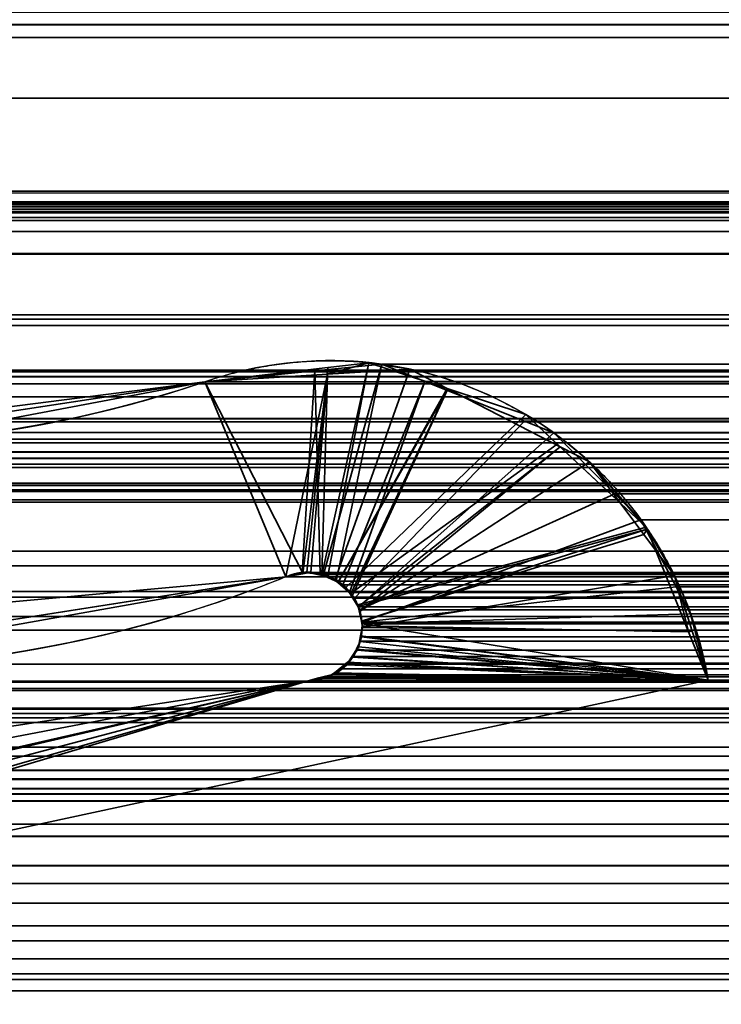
# Model space of a CAD drawing. Header units: millimetres. Extents: x -490 to 6690, y -115 to 152.
# Tile 308 of 656: x 1144.16 to 1145.91, y 0 to 2.46. Entities that reach past the tile are written whole.
import ezdxf

# ---------------------------------------------------------------- set-up
doc = ezdxf.new("R2010")
doc.units = ezdxf.units.MM
doc.layers.add('151', color=253, linetype='Continuous')

# ---------------------------------------------------------------- blocks, each defined once
blk = doc.blocks.new('UG_SURFACE_002')
at = {"layer": '151', "color": 252, "linetype": 'Continuous', "lineweight": 35}
for points in [[(2040, -6.2, 2202.5001), (2040, 133.2, 2202.5001), (960, 133.2, 2202.5001), (960, -6.2, 2202.5001)], [(1110, -6.2, 2052.5), (1110, 133.2, 2052.5), (1890, 133.2, 2052.5), (1890, -6.2, 2052.5)]]:
    blk.add_3dface(points, dxfattribs=at)
blk = doc.blocks.new('UG_SURFACE_133')
at = {"layer": '151', "color": 254, "linetype": 'Continuous', "lineweight": 35}
for points in [[(1875.25, -10, 2032.7499), (1875.25, 136.75, 2032.7499), (1124.75, 136.75, 2032.7499), (1124.75, -10, 2032.7499)], [(1867.4999, 21, 2025.0001), (1867.4999, -8, 2025.0001), (1132.5001, -8, 2025.0001), (1132.5001, 21, 2025.0001)]]:
    blk.add_3dface(points, dxfattribs=at)
blk = doc.blocks.new('UG_SURFACE_159')
at = {"layer": '151', "color": 14, "linetype": 'Continuous', "lineweight": 35}
for points in [[(1867.3, -10, 2024.8001), (1867.3, 19, 2024.8001), (1132.7, 19, 2024.8001), (1132.7, -10, 2024.8001)], [(1863.25, 16.25, 2020.75), (1863.25, -22, 2020.75), (1136.75, -22, 2020.75), (1136.75, 16.25, 2020.75)]]:
    blk.add_3dface(points, dxfattribs=at)
blk = doc.blocks.new('UG_SURFACE_160')
at = {"layer": '151', "color": 7, "linetype": 'Continuous', "lineweight": 35}
for points in [[(1136.75, 16, 2020.75), (1136.75, -22, 2020.75), (1863.25, -22, 2020.75), (1863.25, 16, 2020.75)], [(1863, 16, 2020.4999), (1863, -22, 2020.4999), (1137, -22, 2020.4999), (1137, 16, 2020.4999)]]:
    blk.add_3dface(points, dxfattribs=at)
blk = doc.blocks.new('UG_SURFACE_165')
at = {"layer": '151', "color": 253, "linetype": 'Continuous', "lineweight": 35}
for points in [[(1144.9175, 1.0708, -7.5), (1144.8796, 1.0775, -7.5), (1144.9325, 1.588, -7.5), (1145.0347, 1.5998, -7.5)], [(1145.0347, 1.5998, -7.5), (1144.932, 1.0682, -7.5), (1144.9175, 1.0708, -7.5)], [(1145.0347, 1.5998, -7.5), (1144.9316, 1.5713, 2012.5685), (1145.1364, 1.5839, 2012.3637)], [(1145.0347, 1.5998, -7.5), (1144.9325, 1.588, -7.5), (1144.9316, 1.5713, 2012.5685)], [(1144.9572, 1.0521, -7.5), (1144.932, 1.0682, -7.5), (1145.0347, 1.5998, -7.5), (1145.2296, 1.5355, -7.5)], [(1145.1364, 1.5839, 2012.3637), (1145.2296, 1.5355, -7.5), (1145.0347, 1.5998, -7.5)], [(1144.6259, 1.5525, -7.5), (1144.9325, 1.588, -7.5), (1144.8796, 1.0775, -7.5), (1144.8703, 1.0754, -7.5)], [(1144.9316, 1.5713, 2012.5685), (1144.9325, 1.588, -7.5), (1144.6259, 1.5525, -7.5)], [(1144.8277, 1.0658, 2012.6724), (1144.9316, 1.5713, 2012.5685), (1144.6259, 1.5525, 2012.8741)], [(1144.6259, 1.5525, -7.5), (1144.6259, 1.5525, 2012.8741), (1144.9316, 1.5713, 2012.5685)], [(1144.8277, 1.0658, 2012.6724), (1144.8703, 1.0737, 2012.6297), (1144.9316, 1.5713, 2012.5685)], [(1144.8703, 1.0737, 2012.6297), (1144.8898, 1.0773, 2012.6102), (1144.9316, 1.5713, 2012.5685)], [(1144.9316, 1.5713, 2012.5685), (1144.8898, 1.0773, 2012.6102), (1144.9174, 1.0692, 2012.5828)], [(1144.9174, 1.0692, 2012.5828), (1144.9505, 1.0594, 2012.5494), (1145.1364, 1.5839, 2012.3637), (1144.9316, 1.5713, 2012.5685)], [(1145.2309, 1.535, 2012.269), (1145.1364, 1.5839, 2012.3637), (1144.9505, 1.0594, 2012.5494), (1144.9579, 1.0527, 2012.5422)], [(1145.1364, 1.5839, 2012.3637), (1145.2309, 1.535, 2012.269), (1145.2296, 1.5355, -7.5)], [(1144.8277, 1.0658, -7.5), (1143.9234, 0.9058, -7.5), (1144.021, 1.475, -7.5), (1144.6259, 1.5525, -7.5)], [(1144.6259, 1.5525, 2012.8741), (1144.0263, 1.439, 2013.4737), (1143.9271, 0.9838, 2013.5729), (1144.8277, 1.0658, 2012.6724)], [(1144.021, 1.475, -7.5), (1144.0263, 1.439, 2013.4737), (1144.6259, 1.5525, 2012.8741)], [(1144.6259, 1.5525, 2012.8741), (1144.6259, 1.5525, -7.5), (1144.021, 1.475, -7.5)], [(1144.6259, 1.5525, -7.5), (1144.8703, 1.0754, -7.5), (1144.8277, 1.0658, -7.5)], [(1145.2296, 1.5355, -7.5), (1145.4254, 1.4709, -7.5), (1144.9769, 1.0395, -7.5), (1144.9572, 1.0521, -7.5)], [(1144.9579, 1.0527, 2012.5422), (1144.9895, 1.0238, 2012.5105), (1145.2309, 1.535, 2012.269)], [(1144.9895, 1.0238, 2012.5105), (1144.9934, 1.0202, 2012.5065), (1145.2309, 1.535, 2012.269)], [(1145.5112, 1.3904, 2011.9889), (1145.2309, 1.535, 2012.269), (1144.9934, 1.0202, 2012.5065), (1145.0075, 0.9912, 2012.4924)], [(1145.2296, 1.5355, -7.5), (1145.2309, 1.535, 2012.269), (1145.5112, 1.3904, 2011.9889)], [(1145.5112, 1.3904, 2011.9889), (1145.4254, 1.4709, -7.5), (1145.2296, 1.5355, -7.5)], [(1144.9879, 1.0235, -7.5), (1144.9769, 1.0395, -7.5), (1145.4254, 1.4709, -7.5), (1145.5042, 1.3971, -7.5)], [(1145.5112, 1.3904, 2011.9889), (1145.5042, 1.3971, -7.5), (1145.4254, 1.4709, -7.5)], [(1145.5042, 1.3971, -7.5), (1145.7257, 1.1895, -7.5), (1145.0071, 0.9957, -7.5), (1144.9879, 1.0235, -7.5)], [(1145.0075, 0.9912, 2012.4924), (1145.0126, 0.9806, 2012.4874), (1145.5112, 1.3904, 2011.9889)], [(1145.0126, 0.9806, 2012.4874), (1145.5846, 1.3524, 2011.9154), (1145.5112, 1.3904, 2011.9889)], [(1145.7257, 1.1895, -7.5), (1145.5042, 1.3971, -7.5), (1145.5112, 1.3904, 2011.9889)], [(1145.7257, 1.1895, -7.5), (1145.5112, 1.3904, 2011.9889), (1145.5846, 1.3524, 2011.9154)], [(1145.7198, 1.1713, 2011.7803), (1145.5846, 1.3524, 2011.9154), (1145.0126, 0.9806, 2012.4874), (1145.0162, 0.955, 2012.4838)], [(1145.5846, 1.3524, 2011.9154), (1145.7278, 1.1845, -7.5), (1145.7257, 1.1895, -7.5)], [(1145.5846, 1.3524, 2011.9154), (1145.7198, 1.1713, 2011.7803), (1145.7278, 1.1845, -7.5)], [(1145.008, 0.9921, -7.5), (1145.0071, 0.9957, -7.5), (1145.7257, 1.1895, -7.5), (1145.7278, 1.1845, -7.5)], [(1145.0158, 0.9551, -7.5), (1145.008, 0.9921, -7.5), (1145.7278, 1.1845, -7.5)], [(1145.7278, 1.1845, -7.5), (1145.8312, 0.9286, -7.5), (1145.0182, 0.9437, -7.5), (1145.0158, 0.9551, -7.5)], [(1145.7278, 1.1845, -7.5), (1145.7198, 1.1713, 2011.7803), (1145.7959, 1.0693, 2011.7042)], [(1145.7959, 1.0693, 2011.7042), (1145.8312, 0.9286, -7.5), (1145.7278, 1.1845, -7.5)], [(1145.7959, 1.0693, 2011.7042), (1145.7198, 1.1713, 2011.7803), (1145.0162, 0.955, 2012.4838), (1145.0182, 0.9395, 2012.4817)], [(1143.9234, 0.9058, -7.5), (1144.8277, 1.0658, -7.5), (1144.8277, 1.0658, 2012.6724)], [(1144.8277, 1.0658, 2012.6724), (1143.9271, 0.9838, 2013.5729), (1143.9234, 0.9058, -7.5)], [(1144.8277, 1.0658, -7.5), (1144.8703, 1.0754, -7.5), (1144.8703, 1.0737, 2012.6297)], [(1144.8703, 1.0737, 2012.6297), (1144.8277, 1.0658, 2012.6724), (1144.8277, 1.0658, -7.5)], [(1144.8898, 1.0773, 2012.6102), (1144.8703, 1.0754, -7.5), (1144.8796, 1.0775, -7.5)], [(1144.8898, 1.0773, 2012.6102), (1144.8703, 1.0737, 2012.6297), (1144.8703, 1.0754, -7.5)], [(1144.8796, 1.0775, -7.5), (1144.9175, 1.0708, -7.5), (1144.9174, 1.0692, 2012.5828)], [(1144.9174, 1.0692, 2012.5828), (1144.8898, 1.0773, 2012.6102), (1144.8796, 1.0775, -7.5)], [(1144.9505, 1.0594, 2012.5494), (1144.9174, 1.0692, 2012.5828), (1144.9175, 1.0708, -7.5)], [(1144.9175, 1.0708, -7.5), (1144.932, 1.0682, -7.5), (1144.9579, 1.0527, 2012.5422)], [(1144.9579, 1.0527, 2012.5422), (1144.9505, 1.0594, 2012.5494), (1144.9175, 1.0708, -7.5)], [(1144.932, 1.0682, -7.5), (1144.9572, 1.0521, -7.5), (1144.9579, 1.0527, 2012.5422)], [(1145.0182, 0.9395, 2012.4817), (1145.8405, 0.9304, 2011.6594), (1145.7959, 1.0693, 2011.7042)], [(1145.7959, 1.0693, 2011.7042), (1145.8405, 0.9304, 2011.6594), (1145.8312, 0.9286, -7.5)], [(1144.9895, 1.0238, 2012.5105), (1144.9579, 1.0527, 2012.5422), (1144.9572, 1.0521, -7.5)], [(1144.9572, 1.0521, -7.5), (1144.9769, 1.0395, -7.5), (1144.9895, 1.0238, 2012.5105)], [(1144.9769, 1.0395, -7.5), (1144.9879, 1.0235, -7.5), (1144.9895, 1.0238, 2012.5105)], [(1144.9934, 1.0202, 2012.5065), (1144.9895, 1.0238, 2012.5105), (1144.9879, 1.0235, -7.5)], [(1144.9879, 1.0235, -7.5), (1145.0071, 0.9957, -7.5), (1145.0075, 0.9912, 2012.4924)], [(1145.0075, 0.9912, 2012.4924), (1144.9934, 1.0202, 2012.5065), (1144.9879, 1.0235, -7.5)], [(1145.0071, 0.9957, -7.5), (1145.008, 0.9921, -7.5), (1145.0075, 0.9912, 2012.4924)], [(1145.0126, 0.9806, 2012.4874), (1145.0075, 0.9912, 2012.4924), (1145.008, 0.9921, -7.5)], [(1145.008, 0.9921, -7.5), (1145.0158, 0.9551, -7.5), (1145.0162, 0.955, 2012.4838)], [(1145.0162, 0.955, 2012.4838), (1145.0126, 0.9806, 2012.4874), (1145.008, 0.9921, -7.5)], [(1145.0182, 0.9437, -7.5), (1145.0136, 0.9185, -7.5), (1145.0151, 0.9183, 2012.485)], [(1145.0136, 0.9185, -7.5), (1145.0182, 0.9437, -7.5), (1145.8312, 0.9286, -7.5), (1145.88, 0.808, -7.5)], [(1145.0182, 0.9437, -7.5), (1145.0151, 0.9183, 2012.485), (1145.0182, 0.9395, 2012.4817)], [(1145.88, 0.808, 2011.62), (1145.8405, 0.9304, 2011.6594), (1145.0182, 0.9395, 2012.4817), (1145.0151, 0.9183, 2012.485)], [(1145.0182, 0.9395, 2012.4817), (1145.0158, 0.9551, -7.5), (1145.0182, 0.9437, -7.5)], [(1145.0182, 0.9395, 2012.4817), (1145.0162, 0.955, 2012.4838), (1145.0158, 0.9551, -7.5)], [(1145.0131, 0.905, 2012.4869), (1145.0136, 0.9185, -7.5), (1145.0084, 0.8913, -7.5)], [(1145.88, 0.808, -7.5), (1145.0084, 0.8913, -7.5), (1145.0136, 0.9185, -7.5)], [(1145.0131, 0.905, 2012.4869), (1145.0151, 0.9183, 2012.485), (1145.0136, 0.9185, -7.5)], [(1145.0151, 0.9183, 2012.485), (1145.0131, 0.905, 2012.4869), (1145.88, 0.808, 2011.62)], [(1145.8312, 0.9286, -7.5), (1145.8405, 0.9304, 2011.6594), (1145.88, 0.808, 2011.62)], [(1145.88, 0.808, 2011.62), (1145.88, 0.808, -7.5), (1145.8312, 0.9286, -7.5)], [(1144.9947, 0.8657, 2012.5053), (1145.004, 0.8847, -7.5), (1144.9821, 0.8511, -7.5)], [(1144.9821, 0.8511, -7.5), (1145.004, 0.8847, -7.5), (1145.88, 0.808, -7.5)], [(1144.9947, 0.8657, 2012.5053), (1145.0038, 0.8852, 2012.4962), (1145.004, 0.8847, -7.5)], [(1145.0038, 0.8852, 2012.4962), (1144.9947, 0.8657, 2012.5053), (1145.88, 0.808, 2011.62)], [(1145.0084, 0.8913, -7.5), (1145.0038, 0.8852, 2012.4962), (1145.0131, 0.905, 2012.4869)], [(1145.88, 0.808, 2011.62), (1145.0131, 0.905, 2012.4869), (1145.0038, 0.8852, 2012.4962)], [(1145.0084, 0.8913, -7.5), (1145.004, 0.8847, -7.5), (1145.0038, 0.8852, 2012.4962)], [(1145.004, 0.8847, -7.5), (1145.0084, 0.8913, -7.5), (1145.88, 0.808, -7.5)], [(1144.9821, 0.8511, -7.5), (1144.9815, 0.8535, 2012.5184), (1144.9947, 0.8657, 2012.5053)], [(1145.88, 0.808, 2011.62), (1144.9947, 0.8657, 2012.5053), (1144.9815, 0.8535, 2012.5184)], [(1144.949, 0.8263, -7.5), (1144.9502, 0.8245, 2012.5499), (1144.9815, 0.8535, 2012.5184)], [(1144.9815, 0.8535, 2012.5184), (1144.9792, 0.8468, -7.5), (1144.949, 0.8263, -7.5)], [(1144.949, 0.8263, -7.5), (1144.9792, 0.8468, -7.5), (1145.88, 0.808, -7.5)], [(1144.9815, 0.8535, 2012.5184), (1144.9502, 0.8245, 2012.5499), (1144.9502, 0.8244, 2012.5499), (1145.88, 0.808, 2011.62)], [(1144.9815, 0.8535, 2012.5184), (1144.9821, 0.8511, -7.5), (1144.9792, 0.8468, -7.5)], [(1145.88, 0.808, -7.5), (1144.9792, 0.8468, -7.5), (1144.9821, 0.8511, -7.5)], [(1144.9099, 0.8137, 2012.5902), (1144.8829, 0.8065, 2012.6171), (1142.283, 0.034, 2015.2171), (1145.88, 0.808, 2011.62)], [(1145.88, 0.808, -7.5), (1142.283, 0.034, -7.5), (1144.8829, 0.8065, -7.5), (1144.9099, 0.8119, -7.5)], [(1148.572, 0.034, -7.5), (1142.283, 0.034, -7.5), (1145.88, 0.808, -7.5), (1147.8784, 0.8105, -7.5)], [(1147.8784, 0.8105, 2009.6216), (1145.88, 0.808, 2011.62), (1142.283, 0.034, 2015.2171), (1148.572, 0.034, 2008.9281)], [(1144.8829, 0.8065, -7.5), (1144.8829, 0.8065, 2012.6171), (1144.9099, 0.8137, 2012.5902)], [(1144.9099, 0.8137, 2012.5902), (1144.9099, 0.8119, -7.5), (1144.8829, 0.8065, -7.5)], [(1144.9099, 0.8119, -7.5), (1144.9099, 0.8137, 2012.5902), (1144.9502, 0.8244, 2012.5499)], [(1144.9502, 0.8244, 2012.5499), (1144.9351, 0.817, -7.5), (1144.9099, 0.8119, -7.5)], [(1145.88, 0.808, 2011.62), (1144.9502, 0.8244, 2012.5499), (1144.9099, 0.8137, 2012.5902)], [(1144.9099, 0.8119, -7.5), (1144.9351, 0.817, -7.5), (1145.88, 0.808, -7.5)], [(1144.9502, 0.8244, 2012.5499), (1144.949, 0.8263, -7.5), (1144.9351, 0.817, -7.5)], [(1145.88, 0.808, -7.5), (1144.9351, 0.817, -7.5), (1144.949, 0.8263, -7.5)], [(1144.9502, 0.8244, 2012.5499), (1144.9502, 0.8245, 2012.5499), (1144.949, 0.8263, -7.5)], [(1145.88, 0.808, 2011.62), (1147.8784, 0.8105, 2009.6216), (1147.8784, 0.8105, -7.5), (1145.88, 0.808, -7.5)], [(1141.945, 0.2452, -7.5), (1141.9275, 0.2713, -7.5), (1141.9114, 0.3522, -7.5), (1144.8829, 0.8065, -7.5)], [(1142.1608, 0.7791, -7.5), (1142.2824, 0.8035, -7.5), (1144.8829, 0.8065, -7.5), (1141.9114, 0.3522, -7.5)], [(1142.0088, 0.1499, -7.5), (1141.945, 0.2452, -7.5), (1144.8829, 0.8065, -7.5)], [(1144.8829, 0.8065, -7.5), (1142.0208, 0.14, -7.5), (1142.0109, 0.1466, -7.5), (1142.0088, 0.1499, -7.5)], [(1142.118, 0.0752, -7.5), (1142.0208, 0.14, -7.5), (1144.8829, 0.8065, -7.5)], [(1142.2299, 0.0445, -7.5), (1142.1357, 0.0633, -7.5), (1142.118, 0.0752, -7.5), (1144.8829, 0.8065, -7.5)], [(1142.283, 0.034, 2015.2171), (1144.8829, 0.8065, 2012.6171), (1142.2824, 0.8035, 2015.2175), (1142.1615, 0.7713, 2015.3384)], [(1144.8829, 0.8065, -7.5), (1142.283, 0.034, -7.5), (1142.2299, 0.0445, -7.5)], [(1144.8829, 0.8065, -7.5), (1142.2824, 0.8035, -7.5), (1142.2824, 0.8035, 2015.2175), (1144.8829, 0.8065, 2012.6171)], [(1148.572, 0.034, 2008.9281), (1142.283, 0.034, 2015.2171), (1142.283, 0.034, -7.5), (1148.572, 0.034, -7.5)]]:
    blk.add_3dface(points, dxfattribs=at)
blk = doc.blocks.new('UG_SURFACE_166')
at = {"layer": '151', "color": 253, "linetype": 'Continuous', "lineweight": 35}
for points in [[(1137.8119, 4.4265, 2019.6881), (1137.8134, 2.0275, 2019.6865), (1862.1866, 2.0275, 2019.6865), (1862.1881, 4.4265, 2019.6881)], [(1861.1381, 3.5528, 2018.6381), (1861.137, 1.872, 2018.6372), (1138.863, 1.872, 2018.6372), (1138.8619, 3.5528, 2018.6381)], [(1859.3864, 2.4427, 2016.8865), (1859.2467, 2.5156, 2016.7468), (1140.7533, 2.5156, 2016.7468), (1140.6136, 2.4427, 2016.8865)], [(1858.5521, 2.474, 2016.052), (1141.49, 2.4421, 2016.01), (1141.4479, 2.474, 2016.052)], [(1858.5521, 2.474, 2016.052), (1858.51, 2.4421, 2016.01), (1141.49, 2.4421, 2016.01)], [(1140.5859, 2.4105, 2016.9141), (1859.4141, 2.4105, 2016.9141), (1859.3864, 2.4427, 2016.8865)], [(1140.6136, 2.4427, 2016.8865), (1140.5859, 2.4105, 2016.9141), (1859.3864, 2.4427, 2016.8865)], [(1141.49, 2.4421, 2016.01), (1858.51, 2.4421, 2016.01), (1857.8732, 1.9272, 2015.3732), (1142.1268, 1.9272, 2015.3732)], [(1140.4564, 2.2595, 2017.0436), (1859.5436, 2.2595, 2017.0436), (1859.4141, 2.4105, 2016.9141), (1140.5859, 2.4105, 2016.9141)], [(1859.9761, 1.5475, 2017.4761), (1859.5436, 2.2595, 2017.0436), (1140.4564, 2.2595, 2017.0436), (1140.0239, 1.5475, 2017.4761)], [(1862.2113, 1.5794, 2019.7115), (1137.8134, 2.0275, 2019.6865), (1137.7888, 1.581, 2019.7113)], [(1862.2113, 1.5794, 2019.7115), (1862.1866, 2.0275, 2019.6865), (1137.8134, 2.0275, 2019.6865)], [(1858.8401, 1.9765, 2016.3403), (1141.1598, 1.9771, 2016.3403), (1141.1859, 1.9939, 2016.314)], [(1858.8401, 1.9765, 2016.3403), (1141.1859, 1.9939, 2016.314), (1141.1871, 1.9941, 2016.3131)], [(1141.1871, 1.9941, 2016.3131), (1141.2184, 1.9992, 2016.2816), (1858.7816, 1.9987, 2016.2816)], [(1858.7816, 1.9987, 2016.2816), (1858.8109, 1.9952, 2016.3109), (1141.1871, 1.9941, 2016.3131)], [(1858.8109, 1.9952, 2016.3109), (1858.8128, 1.9939, 2016.3128), (1141.1871, 1.9941, 2016.3131)], [(1141.1871, 1.9941, 2016.3131), (1858.8128, 1.9939, 2016.3128), (1858.8401, 1.9765, 2016.3403)], [(1858.7661, 2.0006, 2016.2661), (1141.2184, 1.9992, 2016.2816), (1141.2295, 2.001, 2016.2704)], [(1858.7661, 2.0006, 2016.2661), (1858.7816, 1.9987, 2016.2816), (1141.2184, 1.9992, 2016.2816)], [(1141.2295, 2.001, 2016.2704), (1858.7501, 1.9955, 2016.2501), (1858.7661, 2.0006, 2016.2661)], [(1141.2295, 2.001, 2016.2704), (1141.2499, 1.995, 2016.2501), (1858.7501, 1.9955, 2016.2501)], [(1858.7283, 1.9885, 2016.2282), (1858.7501, 1.9955, 2016.2501), (1141.2499, 1.995, 2016.2501)], [(1858.7283, 1.9885, 2016.2282), (1141.2499, 1.995, 2016.2501), (1141.2717, 1.9885, 2016.2282)], [(1858.8616, 1.954, 2016.3615), (1141.1384, 1.954, 2016.3615), (1141.1543, 1.9735, 2016.3457)], [(1141.1543, 1.9735, 2016.3457), (1141.1598, 1.9771, 2016.3403), (1858.8401, 1.9765, 2016.3403)], [(1858.8401, 1.9765, 2016.3403), (1858.8475, 1.9718, 2016.3476), (1141.1543, 1.9735, 2016.3457)], [(1858.8475, 1.9718, 2016.3476), (1858.8616, 1.954, 2016.3615), (1141.1543, 1.9735, 2016.3457)], [(1141.2717, 1.9885, 2016.2282), (1858.7214, 1.9826, 2016.2213), (1858.7283, 1.9885, 2016.2282)], [(1141.2717, 1.9885, 2016.2282), (1141.2786, 1.9826, 2016.2213), (1858.7214, 1.9826, 2016.2213)], [(1141.3025, 1.962, 2016.1977), (1858.6975, 1.962, 2016.1977), (1858.7214, 1.9826, 2016.2213), (1141.2786, 1.9826, 2016.2213)], [(1140.6155, 1.093, 2016.8846), (1141.1384, 1.954, 2016.3615), (1858.8616, 1.954, 2016.3615), (1859.3845, 1.093, 2016.8846)], [(1141.9711, 1.3773, 2015.5289), (1858.0289, 1.3773, 2015.5289), (1858.6975, 1.962, 2016.1977), (1141.3025, 1.962, 2016.1977)], [(1142.3846, 1.7188, 2015.1153), (1142.1268, 1.9272, 2015.3732), (1857.8732, 1.9272, 2015.3732)], [(1142.3846, 1.7188, 2015.1153), (1857.8732, 1.9272, 2015.3732), (1857.6154, 1.7188, 2015.1153)], [(1138.863, 1.872, 2018.6372), (1861.137, 1.872, 2018.6372), (1861.115, 1.7081, 2018.615)], [(1138.885, 1.7081, 2018.615), (1138.863, 1.872, 2018.6372), (1861.115, 1.7081, 2018.615)], [(1857.6154, 1.7188, 2015.1153), (1857.0734, 1.5791, 2014.5733), (1142.9266, 1.5791, 2014.5733), (1142.3846, 1.7188, 2015.1153)], [(1861.115, 1.7081, 2018.615), (1861.1085, 1.6923, 2018.6086), (1138.8915, 1.6923, 2018.6086), (1138.885, 1.7081, 2018.615)], [(1138.9441, 1.5646, 2018.5559), (1138.8915, 1.6923, 2018.6086), (1861.1085, 1.6923, 2018.6086)], [(1138.9441, 1.5646, 2018.5559), (1861.1085, 1.6923, 2018.6086), (1861.0559, 1.5646, 2018.5559)], [(1144.9001, 1.5795, 2012.5999), (1145.0672, 1.5959, 2012.4328), (1144.9214, 1.0719, 2012.5787), (1144.9134, 1.0726, 2012.5866)], [(1145.0672, 1.5959, 2012.4328), (1144.9001, 1.5795, 2012.5999), (1855.0999, 1.5795, 2012.5999)], [(1144.9533, 1.0548, 2012.5468), (1144.9214, 1.0719, 2012.5787), (1145.0672, 1.5959, 2012.4328)], [(1145.0672, 1.5959, 2012.4328), (1145.174, 1.5533, 2012.326), (1144.9696, 1.046, 2012.5303), (1144.9533, 1.0548, 2012.5468)], [(1145.0672, 1.5959, 2012.4328), (1855.0999, 1.5795, 2012.5999), (1854.9328, 1.5959, 2012.4328)], [(1854.9328, 1.5959, 2012.4328), (1145.174, 1.5533, 2012.326), (1145.0672, 1.5959, 2012.4328)], [(1854.9328, 1.5959, 2012.4328), (1854.826, 1.5533, 2012.326), (1145.174, 1.5533, 2012.326)], [(1137.7888, 1.581, 2019.7113), (1137.7389, 1.13, 2019.7611), (1862.2611, 1.13, 2019.7611)], [(1137.7888, 1.581, 2019.7113), (1862.2611, 1.13, 2019.7611), (1862.2113, 1.5794, 2019.7115)], [(1142.9266, 1.5791, 2014.5733), (1857.0734, 1.5791, 2014.5733), (1856.3769, 1.3996, 2013.8769)], [(1143.6231, 1.3996, 2013.8769), (1142.9266, 1.5791, 2014.5733), (1856.3769, 1.3996, 2013.8769)], [(1144.6259, 1.5525, 2012.8741), (1144.9001, 1.5795, 2012.5999), (1144.8685, 1.0767, 2012.6317), (1144.8277, 1.0658, 2012.6724)], [(1144.6259, 1.5525, 2012.8741), (1855.3741, 1.5525, 2012.8741), (1855.0999, 1.5795, 2012.5999), (1144.9001, 1.5795, 2012.5999)], [(1144.9134, 1.0726, 2012.5866), (1144.8699, 1.0766, 2012.6302), (1144.8685, 1.0767, 2012.6317), (1144.9001, 1.5795, 2012.5999)], [(1861.0559, 1.5646, 2018.5559), (1861.016, 1.5148, 2018.5161), (1138.984, 1.5148, 2018.5161), (1138.9441, 1.5646, 2018.5559)], [(1139.9353, 1.4526, 2017.5648), (1860.0647, 1.4526, 2017.5648), (1859.9761, 1.5475, 2017.4761), (1140.0239, 1.5475, 2017.4761)], [(1144.8277, 1.0658, 2012.6724), (1143.9788, 0.9326, 2013.5212), (1143.796, 1.426, 2013.7041), (1144.6259, 1.5525, 2012.8741)], [(1143.796, 1.426, 2013.7041), (1856.204, 1.426, 2013.7041), (1855.3741, 1.5525, 2012.8741), (1144.6259, 1.5525, 2012.8741)], [(1144.9859, 1.0271, 2012.5141), (1144.9696, 1.046, 2012.5303), (1145.174, 1.5533, 2012.326)], [(1145.174, 1.5533, 2012.326), (1145.4226, 1.4541, 2012.0773), (1144.9984, 1.0126, 2012.5015), (1144.9859, 1.0271, 2012.5141)], [(1145.174, 1.5533, 2012.326), (1854.826, 1.5533, 2012.326), (1854.5774, 1.4541, 2012.0773), (1145.4226, 1.4541, 2012.0773)], [(1138.984, 1.5148, 2018.5161), (1861.016, 1.5148, 2018.5161), (1860.9724, 1.4603, 2018.4724), (1139.0276, 1.4603, 2018.4724)], [(1139.0276, 1.4603, 2018.4724), (1860.9724, 1.4603, 2018.4724), (1860.9316, 1.4092, 2018.4317)], [(1139.0684, 1.4092, 2018.4317), (1139.0276, 1.4603, 2018.4724), (1860.9316, 1.4092, 2018.4317)], [(1860.1497, 1.3615, 2017.6499), (1139.9353, 1.4526, 2017.5648), (1139.8503, 1.3615, 2017.6499)], [(1860.1497, 1.3615, 2017.6499), (1860.0647, 1.4526, 2017.5648), (1139.9353, 1.4526, 2017.5648)], [(1145.0086, 0.9907, 2012.4915), (1144.9984, 1.0126, 2012.5015), (1145.4226, 1.4541, 2012.0773), (1145.4955, 1.425, 2012.0044)], [(1145.4955, 1.425, 2012.0044), (1145.4226, 1.4541, 2012.0773), (1854.5774, 1.4541, 2012.0773)], [(1145.4955, 1.425, 2012.0044), (1854.5774, 1.4541, 2012.0773), (1854.5045, 1.425, 2012.0044)], [(1856.3769, 1.3996, 2013.8769), (1856.204, 1.426, 2013.7041), (1143.796, 1.426, 2013.7041), (1143.6231, 1.3996, 2013.8769)], [(1145.4955, 1.425, 2012.0044), (1145.6478, 1.273, 2011.8523), (1145.0115, 0.984, 2012.4884), (1145.0086, 0.9907, 2012.4915)], [(1854.5045, 1.425, 2012.0044), (1145.6478, 1.273, 2011.8523), (1145.4955, 1.425, 2012.0044)], [(1854.5045, 1.425, 2012.0044), (1854.3522, 1.273, 2011.8523), (1145.6478, 1.273, 2011.8523)], [(1860.9316, 1.4092, 2018.4317), (1860.8273, 1.347, 2018.3275), (1139.1727, 1.347, 2018.3275), (1139.0684, 1.4092, 2018.4317)], [(1857.9335, 1.2938, 2015.4335), (1141.9711, 1.3773, 2015.5289), (1142.0665, 1.2938, 2015.4335)], [(1857.9335, 1.2938, 2015.4335), (1858.0289, 1.3773, 2015.5289), (1141.9711, 1.3773, 2015.5289)], [(1139.8503, 1.3615, 2017.6499), (1139.7905, 1.3382, 2017.7095), (1860.2095, 1.3382, 2017.7095)], [(1139.8503, 1.3615, 2017.6499), (1860.2095, 1.3382, 2017.7095), (1860.1497, 1.3615, 2017.6499)], [(1139.2804, 1.2826, 2018.2195), (1139.1727, 1.347, 2018.3275), (1860.8273, 1.347, 2018.3275)], [(1139.2804, 1.2826, 2018.2195), (1860.8273, 1.347, 2018.3275), (1860.7196, 1.2826, 2018.2195)], [(1139.6903, 1.2991, 2017.8096), (1860.3097, 1.2991, 2017.8096), (1860.2095, 1.3382, 2017.7095), (1139.7905, 1.3382, 2017.7095)], [(1860.7196, 1.2826, 2018.2195), (1860.6793, 1.2784, 2018.1792), (1139.3207, 1.2784, 2018.1792), (1139.2804, 1.2826, 2018.2195)], [(1139.3207, 1.2784, 2018.1792), (1860.6793, 1.2784, 2018.1792), (1860.4867, 1.258, 2017.9868), (1139.5133, 1.258, 2017.9868)], [(1860.4305, 1.252, 2017.9305), (1139.6903, 1.2991, 2017.8096), (1139.5695, 1.252, 2017.9305)], [(1860.4305, 1.252, 2017.9305), (1860.3097, 1.2991, 2017.8096), (1139.6903, 1.2991, 2017.8096)], [(1142.0665, 1.2938, 2015.4335), (1142.8807, 1.0295, 2014.6194), (1857.1193, 1.0295, 2014.6194), (1857.9335, 1.2938, 2015.4335)], [(1139.5695, 1.252, 2017.9305), (1139.5133, 1.258, 2017.9868), (1860.4867, 1.258, 2017.9868)], [(1139.5695, 1.252, 2017.9305), (1860.4867, 1.258, 2017.9868), (1860.4305, 1.252, 2017.9305)], [(1145.0179, 0.9527, 2012.4822), (1145.0115, 0.984, 2012.4884), (1145.6478, 1.273, 2011.8523), (1145.7126, 1.2082, 2011.7874)], [(1145.7126, 1.2082, 2011.7874), (1145.6478, 1.273, 2011.8523), (1854.3522, 1.273, 2011.8523)], [(1145.7126, 1.2082, 2011.7874), (1854.3522, 1.273, 2011.8523), (1854.2874, 1.2082, 2011.7874)], [(1145.7126, 1.2082, 2011.7874), (1145.8008, 1.041, 2011.6992), (1145.0179, 0.9527, 2012.4822)], [(1854.2874, 1.2082, 2011.7874), (1145.8008, 1.041, 2011.6992), (1145.7126, 1.2082, 2011.7874)], [(1854.2874, 1.2082, 2011.7874), (1854.1992, 1.041, 2011.6992), (1145.8008, 1.041, 2011.6992)], [(1137.7389, 1.13, 2019.7611), (1137.0724, -3.683, 2020.4275), (1862.9276, -3.683, 2020.4275), (1862.2611, 1.13, 2019.7611)], [(1140.6155, 1.093, 2016.8846), (1859.3845, 1.093, 2016.8846), (1859.4652, 1.015, 2016.9652), (1140.5348, 1.015, 2016.9652)], [(1144.8277, 1.0658, 2012.6724), (1855.1723, 1.0658, 2012.6724), (1856.0212, 0.9326, 2013.5212), (1143.9788, 0.9326, 2013.5212)], [(1855.1315, 1.0767, 2012.6317), (1144.8277, 1.0658, 2012.6724), (1144.8685, 1.0767, 2012.6317)], [(1855.1315, 1.0767, 2012.6317), (1855.1723, 1.0658, 2012.6724), (1144.8277, 1.0658, 2012.6724)], [(1144.8685, 1.0767, 2012.6317), (1144.8699, 1.0766, 2012.6302), (1855.1301, 1.0766, 2012.6302), (1855.1315, 1.0767, 2012.6317)], [(1144.9134, 1.0726, 2012.5866), (1855.0866, 1.0726, 2012.5866), (1855.1301, 1.0766, 2012.6302), (1144.8699, 1.0766, 2012.6302)], [(1855.0786, 1.0719, 2012.5787), (1144.9134, 1.0726, 2012.5866), (1144.9214, 1.0719, 2012.5787)], [(1855.0786, 1.0719, 2012.5787), (1855.0866, 1.0726, 2012.5866), (1144.9134, 1.0726, 2012.5866)], [(1144.9214, 1.0719, 2012.5787), (1855.0467, 1.0548, 2012.5468), (1855.0786, 1.0719, 2012.5787)], [(1144.9214, 1.0719, 2012.5787), (1144.9533, 1.0548, 2012.5468), (1855.0467, 1.0548, 2012.5468)], [(1855.0304, 1.046, 2012.5303), (1144.9533, 1.0548, 2012.5468), (1144.9696, 1.046, 2012.5303)], [(1855.0304, 1.046, 2012.5303), (1855.0467, 1.0548, 2012.5468), (1144.9533, 1.0548, 2012.5468)], [(1144.9696, 1.046, 2012.5303), (1855.0141, 1.0271, 2012.5141), (1855.0304, 1.046, 2012.5303)], [(1144.9696, 1.046, 2012.5303), (1144.9859, 1.0271, 2012.5141), (1855.0141, 1.0271, 2012.5141)], [(1145.0176, 0.9486, 2012.4824), (1145.0179, 0.9527, 2012.4822), (1145.8008, 1.041, 2011.6992), (1145.8365, 0.9735, 2011.6634)], [(1145.8365, 0.9735, 2011.6634), (1145.8008, 1.041, 2011.6992), (1854.1992, 1.041, 2011.6992)], [(1145.8365, 0.9735, 2011.6634), (1854.1992, 1.041, 2011.6992), (1854.1635, 0.9735, 2011.6634)], [(1140.5348, 1.015, 2016.9652), (1859.4652, 1.015, 2016.9652), (1859.7511, 0.7388, 2017.251), (1140.2489, 0.7388, 2017.251)], [(1143.0722, 0.9672, 2014.4277), (1856.9278, 0.9672, 2014.4277), (1857.1193, 1.0295, 2014.6194), (1142.8807, 1.0295, 2014.6194)], [(1855.0016, 1.0126, 2012.5015), (1144.9859, 1.0271, 2012.5141), (1144.9984, 1.0126, 2012.5015)], [(1855.0016, 1.0126, 2012.5015), (1855.0141, 1.0271, 2012.5141), (1144.9859, 1.0271, 2012.5141)], [(1144.9984, 1.0126, 2012.5015), (1854.9914, 0.9907, 2012.4915), (1855.0016, 1.0126, 2012.5015)], [(1144.9984, 1.0126, 2012.5015), (1145.0086, 0.9907, 2012.4915), (1854.9914, 0.9907, 2012.4915)], [(1145.0086, 0.9907, 2012.4915), (1854.9821, 0.9527, 2012.4822), (1854.9885, 0.984, 2012.4884)], [(1854.9821, 0.9527, 2012.4822), (1145.0086, 0.9907, 2012.4915), (1145.0115, 0.984, 2012.4884)], [(1854.9885, 0.984, 2012.4884), (1854.9914, 0.9907, 2012.4915), (1145.0086, 0.9907, 2012.4915)], [(1145.0115, 0.984, 2012.4884), (1854.9824, 0.9486, 2012.4824), (1854.9821, 0.9527, 2012.4822)], [(1145.0115, 0.984, 2012.4884), (1145.0179, 0.9527, 2012.4822), (1854.9824, 0.9486, 2012.4824)], [(1856.5606, 0.848, 2014.0605), (1143.0722, 0.9672, 2014.4277), (1143.4394, 0.848, 2014.0605)], [(1856.5606, 0.848, 2014.0605), (1856.9278, 0.9672, 2014.4277), (1143.0722, 0.9672, 2014.4277)], [(1145.8365, 0.9735, 2011.6634), (1145.88, 0.808, 2011.62), (1145.0176, 0.9486, 2012.4824)], [(1854.1635, 0.9735, 2011.6634), (1145.88, 0.808, 2011.62), (1145.8365, 0.9735, 2011.6634)], [(1854.1635, 0.9735, 2011.6634), (1854.12, 0.808, 2011.62), (1145.88, 0.808, 2011.62)], [(1854.9842, 0.9163, 2012.4843), (1145.0176, 0.9486, 2012.4824), (1145.0158, 0.9163, 2012.4843)], [(1145.88, 0.808, 2011.62), (1145.0158, 0.9163, 2012.4843), (1145.0176, 0.9486, 2012.4824)], [(1145.0179, 0.9527, 2012.4822), (1145.0176, 0.9486, 2012.4824), (1854.9824, 0.9486, 2012.4824)], [(1854.9842, 0.9163, 2012.4843), (1854.9824, 0.9486, 2012.4824), (1145.0176, 0.9486, 2012.4824)], [(1143.4394, 0.848, 2014.0605), (1143.9788, 0.9326, 2013.5212), (1856.0212, 0.9326, 2013.5212), (1856.5606, 0.848, 2014.0605)], [(1145.005, 0.8834, 2012.495), (1145.0124, 0.9058, 2012.4876), (1145.0158, 0.9163, 2012.4843), (1145.88, 0.808, 2011.62)], [(1145.0158, 0.9163, 2012.4843), (1145.0124, 0.9058, 2012.4876), (1854.9876, 0.9058, 2012.4876)], [(1145.0158, 0.9163, 2012.4843), (1854.9876, 0.9058, 2012.4876), (1854.9842, 0.9163, 2012.4843)], [(1854.995, 0.8834, 2012.495), (1145.0124, 0.9058, 2012.4876), (1145.005, 0.8834, 2012.495)], [(1854.995, 0.8834, 2012.495), (1854.9876, 0.9058, 2012.4876), (1145.0124, 0.9058, 2012.4876)], [(1855.0173, 0.8505, 2012.5172), (1144.9938, 0.8669, 2012.5062), (1144.9827, 0.8505, 2012.5172)], [(1145.88, 0.808, 2011.62), (1144.9827, 0.8505, 2012.5172), (1144.9938, 0.8669, 2012.5062)], [(1145.005, 0.8834, 2012.495), (1144.9938, 0.8669, 2012.5062), (1855.0062, 0.8669, 2012.5062)], [(1144.9938, 0.8669, 2012.5062), (1145.005, 0.8834, 2012.495), (1145.88, 0.808, 2011.62)], [(1855.0173, 0.8505, 2012.5172), (1855.0062, 0.8669, 2012.5062), (1144.9938, 0.8669, 2012.5062)], [(1145.005, 0.8834, 2012.495), (1855.0062, 0.8669, 2012.5062), (1854.995, 0.8834, 2012.495)], [(1145.88, 0.808, 2011.62), (1144.9443, 0.8213, 2012.5556), (1144.9639, 0.8362, 2012.536), (1144.9827, 0.8505, 2012.5172)], [(1855.0557, 0.8213, 2012.5556), (1144.9639, 0.8362, 2012.536), (1144.9443, 0.8213, 2012.5556)], [(1144.9827, 0.8505, 2012.5172), (1144.9639, 0.8362, 2012.536), (1855.0361, 0.8362, 2012.536)], [(1855.0557, 0.8213, 2012.5556), (1855.0361, 0.8362, 2012.536), (1144.9639, 0.8362, 2012.536)], [(1144.9827, 0.8505, 2012.5172), (1855.0361, 0.8362, 2012.536), (1855.0173, 0.8505, 2012.5172)], [(1145.88, 0.808, 2011.62), (1142.283, 0.034, 2015.2171), (1144.8829, 0.8065, 2012.6171), (1144.9256, 0.8168, 2012.5744)], [(1148.572, 0.034, 2008.9281), (1142.283, 0.034, 2015.2171), (1145.88, 0.808, 2011.62), (1147.8784, 0.8105, 2009.6216)], [(1144.8829, 0.8065, 2012.6171), (1855.1171, 0.8065, 2012.6171), (1855.0744, 0.8168, 2012.5744), (1144.9256, 0.8168, 2012.5744)], [(1144.9443, 0.8213, 2012.5556), (1144.9256, 0.8168, 2012.5744), (1855.0744, 0.8168, 2012.5744)], [(1144.9256, 0.8168, 2012.5744), (1144.9443, 0.8213, 2012.5556), (1145.88, 0.808, 2011.62)], [(1144.9443, 0.8213, 2012.5556), (1855.0744, 0.8168, 2012.5744), (1855.0557, 0.8213, 2012.5556)], [(1854.12, 0.808, 2011.62), (1852.1216, 0.8105, 2009.6216), (1147.8784, 0.8105, 2009.6216), (1145.88, 0.808, 2011.62)], [(1142.1731, 0.7875, 2015.327), (1142.1641, 0.7827, 2015.336), (1857.8359, 0.7827, 2015.336)], [(1857.8269, 0.7875, 2015.327), (1857.7176, 0.8035, 2015.2175), (1142.2824, 0.8035, 2015.2175), (1142.1731, 0.7875, 2015.327)], [(1142.1731, 0.7875, 2015.327), (1857.8359, 0.7827, 2015.336), (1857.8269, 0.7875, 2015.327)], [(1144.8829, 0.8065, 2012.6171), (1142.2824, 0.8035, 2015.2175), (1857.7176, 0.8035, 2015.2175), (1855.1171, 0.8065, 2012.6171)], [(1142.2824, 0.8035, 2015.2175), (1144.8829, 0.8065, 2012.6171), (1142.283, 0.034, 2015.2171)], [(1142.0575, 0.7254, 2015.4426), (1857.9425, 0.7254, 2015.4426), (1857.8359, 0.7827, 2015.336), (1142.1641, 0.7827, 2015.336)], [(1140.2115, 0.7026, 2017.2884), (1859.7511, 0.7388, 2017.251), (1859.7885, 0.7026, 2017.2884)], [(1140.2115, 0.7026, 2017.2884), (1140.2489, 0.7388, 2017.251), (1859.7511, 0.7388, 2017.251)], [(1138.0149, -3.8215, 2019.485), (1138.7244, 0.736, 2018.7755), (1861.2756, 0.736, 2018.7755), (1861.9851, -3.8215, 2019.485)], [(1139.0789, 0.5619, 2018.4212), (1860.9211, 0.5619, 2018.4212), (1861.2756, 0.736, 2018.7755), (1138.7244, 0.736, 2018.7755)], [(1141.9733, 0.641, 2015.5268), (1858.0267, 0.641, 2015.5268), (1857.9639, 0.7139, 2015.4638)], [(1142.0361, 0.7139, 2015.4638), (1141.9733, 0.641, 2015.5268), (1857.9639, 0.7139, 2015.4638)], [(1857.9639, 0.7139, 2015.4638), (1857.9425, 0.7254, 2015.4426), (1142.0575, 0.7254, 2015.4426), (1142.0361, 0.7139, 2015.4638)], [(1859.7885, 0.7026, 2017.2884), (1139.8764, 0.5834, 2017.6237), (1140.2115, 0.7026, 2017.2884)], [(1859.7885, 0.7026, 2017.2884), (1860.1236, 0.5834, 2017.6237), (1139.8764, 0.5834, 2017.6237)], [(1858.0456, 0.619, 2015.5456), (1858.0267, 0.641, 2015.5268), (1141.9733, 0.641, 2015.5268), (1141.9544, 0.619, 2015.5456)], [(1858.0829, 0.5379, 2015.5828), (1141.9544, 0.619, 2015.5456), (1141.9171, 0.5379, 2015.5828)], [(1141.9544, 0.619, 2015.5456), (1858.0829, 0.5379, 2015.5828), (1858.0456, 0.619, 2015.5456)], [(1139.6608, 0.5068, 2017.8392), (1860.1236, 0.5834, 2017.6237), (1860.3392, 0.5068, 2017.8392)], [(1139.6608, 0.5068, 2017.8392), (1139.8764, 0.5834, 2017.6237), (1860.1236, 0.5834, 2017.6237)], [(1860.9185, 0.5605, 2018.4186), (1139.0789, 0.5619, 2018.4212), (1139.0815, 0.5605, 2018.4186)], [(1860.9185, 0.5605, 2018.4186), (1860.9211, 0.5619, 2018.4212), (1139.0789, 0.5619, 2018.4212)], [(1139.0815, 0.5605, 2018.4186), (1139.4706, 0.5244, 2018.0295), (1860.5294, 0.5244, 2018.0295), (1860.9185, 0.5605, 2018.4186)], [(1860.3392, 0.5068, 2017.8392), (1139.4706, 0.5244, 2018.0295), (1139.6608, 0.5068, 2017.8392)], [(1860.3392, 0.5068, 2017.8392), (1860.5294, 0.5244, 2018.0295), (1139.4706, 0.5244, 2018.0295)], [(1858.1007, 0.4488, 2015.6007), (1858.083, 0.5373, 2015.583), (1141.917, 0.5373, 2015.583), (1141.8993, 0.4488, 2015.6007)], [(1141.917, 0.5373, 2015.583), (1858.083, 0.5373, 2015.583), (1858.0829, 0.5379, 2015.5828)], [(1141.9171, 0.5379, 2015.5828), (1141.917, 0.5373, 2015.583), (1858.0829, 0.5379, 2015.5828)], [(1141.8993, 0.4488, 2015.6007), (1141.901, 0.4188, 2015.599), (1858.1007, 0.4488, 2015.6007)], [(1141.901, 0.4188, 2015.599), (1858.099, 0.4188, 2015.599), (1858.1007, 0.4488, 2015.6007)], [(1858.099, 0.4188, 2015.599), (1141.901, 0.4188, 2015.599), (1141.9052, 0.3455, 2015.5947)], [(1858.0948, 0.3455, 2015.5947), (1858.099, 0.4188, 2015.599), (1141.9052, 0.3455, 2015.5947)], [(1141.9052, 0.3455, 2015.5947), (1141.9197, 0.3016, 2015.5802), (1858.0803, 0.3016, 2015.5802), (1858.0948, 0.3455, 2015.5947)], [(1858.0638, 0.2521, 2015.564), (1141.9197, 0.3016, 2015.5802), (1141.9362, 0.2521, 2015.564)], [(1858.0638, 0.2521, 2015.564), (1858.0803, 0.3016, 2015.5802), (1141.9197, 0.3016, 2015.5802)], [(1141.9362, 0.2521, 2015.564), (1141.9741, 0.196, 2015.5258), (1858.0259, 0.196, 2015.5258), (1858.0638, 0.2521, 2015.564)], [(1858.0005, 0.1586, 2015.5005), (1141.9741, 0.196, 2015.5258), (1141.9995, 0.1586, 2015.5005)], [(1858.0005, 0.1586, 2015.5005), (1858.0259, 0.196, 2015.5258), (1141.9741, 0.196, 2015.5258)], [(1141.9995, 0.1586, 2015.5005), (1142.0588, 0.1135, 2015.4412), (1857.9412, 0.1135, 2015.4412), (1858.0005, 0.1586, 2015.5005)], [(1857.9412, 0.1135, 2015.4412), (1142.0588, 0.1135, 2015.4412), (1142.1086, 0.0758, 2015.3913)], [(1857.8914, 0.0758, 2015.3913), (1857.9412, 0.1135, 2015.4412), (1142.1086, 0.0758, 2015.3913)], [(1142.1086, 0.0758, 2015.3913), (1142.1652, 0.0622, 2015.3348), (1857.8348, 0.0622, 2015.3348), (1857.8914, 0.0758, 2015.3913)], [(1142.283, 0.034, 2015.2171), (1857.717, 0.034, 2015.2171), (1857.8348, 0.0622, 2015.3348), (1142.1652, 0.0622, 2015.3348)], [(1851.428, 0.034, 2008.9281), (1857.717, 0.034, 2015.2171), (1142.283, 0.034, 2015.2171), (1148.572, 0.034, 2008.9281)]]:
    blk.add_3dface(points, dxfattribs=at)

msp = doc.modelspace()

# ---------------------------------------------------------------- linework, layer by layer
at = {"layer": '151', "linetype": 'Continuous', "lineweight": -3}
for p, q in [((1141.4899, 2.4421, 2016.0101), (1858.5101, 2.4421, 2016.0101)), ((1140.4564, 2.2595, 2017.0436), (1859.5436, 2.2595, 2017.0436)), ((1862.1866, 2.0275, 2019.6866), (1137.8134, 2.0275, 2019.6866)), ((1858.8616, 1.954, 2016.3616), (1141.1384, 1.954, 2016.3616)), ((1858.6976, 1.962, 2016.1976), (1141.3024, 1.962, 2016.1976)), ((1138.8629, 1.872, 2018.6371), (1861.1371, 1.872, 2018.6371)), ((1140.0239, 1.5475, 2017.4761), (1859.9761, 1.5475, 2017.4761)), ((1144.6259, 1.5525, -7.5), (1144.6259, 1.5525, 2012.8741)), ((1144.6259, 1.5525, 2012.8741), (1855.3741, 1.5525, 2012.8741)), ((1862.2611, 1.13, 2019.7611), (1137.7389, 1.13, 2019.7611)), ((1859.3846, 1.093, 2016.8846), (1140.6154, 1.093, 2016.8846)), ((1144.8277, 1.0658, 2012.6723), (1144.8277, 1.0658, -7.5)), ((1855.1723, 1.0658, 2012.6723), (1144.8277, 1.0658, 2012.6723)), ((1147.8784, 0.8105, 2009.6216), (1145.8799, 0.808, 2011.6201)), ((1145.8799, 0.808, -7.5), (1147.8784, 0.8105, -7.5)), ((1147.8784, 0.8105, 2009.6216), (1145.8799, 0.808, 2011.6201)), ((1144.8829, 0.8065, 2012.6171), (1142.2824, 0.8035, 2015.2176)), ((1144.8829, 0.8065, -7.5), (1142.2824, 0.8035, -7.5)), ((1144.8829, 0.8065, 2012.6171), (1142.2824, 0.8035, 2015.2176)), ((1857.7176, 0.8035, 2015.2176), (1142.2824, 0.8035, 2015.2176)), ((1144.8829, 0.8065, 2012.6171), (1144.8829, 0.8065, -7.5)), ((1855.1171, 0.8065, 2012.6171), (1144.8829, 0.8065, 2012.6171)), ((1145.8799, 0.808, -7.5), (1145.8799, 0.808, 2011.6201)), ((1145.8799, 0.808, 2011.6201), (1854.1201, 0.808, 2011.6201)), ((1861.2756, 0.736, 2018.7756), (1138.7244, 0.736, 2018.7756)), ((1148.5719, 0.034, 2008.9281), (1142.2829, 0.034, 2015.2171)), ((1142.2829, 0.034, 2015.2171), (1148.5719, 0.034, 2008.9281)), ((1142.2829, 0.034, -7.5), (1148.5719, 0.034, -7.5)), ((1857.7171, 0.034, 2015.2171), (1142.2829, 0.034, 2015.2171))]:
    msp.add_line(p, q, dxfattribs=at)
at = {"layer": '151', "linetype": 'Continuous', "lineweight": -3, "extrusion": (0, 0, -1)}
for centre, radius, start, end in [((-1143.7, 4.2608, 7.5), 2.8622, 251.1259, 320.5493), ((-1143.6718, 3.9004, 7.5), 3.0612, 247.815, 320.7127)]:
    msp.add_arc(centre, radius, start, end, dxfattribs=at)
at = {"layer": '151', "linetype": 'Continuous', "lineweight": -3}
for centre, radius, start, end in [((1144.9376, 0.6492, -7.5), 0.9556, 9.5663, 109.0385), ((1144.8828, 0.942, -7.5), 0.1355, 270.0661, 113.9916)]:
    msp.add_arc(centre, radius, start, end, dxfattribs=at)
for points, knots in [([(1141.4899, 2.4421, 2016.0101), (1141.914, 1.9268, 2015.586), (1142.4417, 1.6303, 2015.0583), (1143.5212, 1.3503, 2013.9788), (1144.0853, 1.3677, 2013.4147), (1144.6259, 1.5525, 2012.8741)], [0, 0, 0, 0, 0.5, 0.5, 1, 1, 1, 1]), ([(1144.8277, 1.0658, 2012.6723), (1144.2264, 0.8206, 2013.2736), (1143.5952, 0.7769, 2013.9048), (1142.3767, 1.057, 2015.1233), (1141.7777, 1.3811, 2015.7223), (1141.3024, 1.962, 2016.1976)], [0, 0, 0, 0, 0.5, 0.5, 1, 1, 1, 1]), ([(1144.6259, 1.5525, 2012.8741), (1144.8692, 1.6365, 2012.6308), (1145.1255, 1.6214, 2012.3745), (1145.5916, 1.3927, 2011.9084), (1145.8214, 1.1553, 2011.6786), (1145.8799, 0.808, 2011.6201)], [0, 0, 0, 0, 0.5, 0.5, 1, 1, 1, 1]), ([(1144.8829, 0.8065, 2012.6171), (1144.9037, 0.8065, 2012.5963), (1144.9248, 0.8113, 2012.5752), (1144.958, 0.8282, 2012.542), (1144.9712, 0.8379, 2012.5288), (1144.9912, 0.8597, 2012.5088), (1144.9989, 0.8708, 2012.5011), (1145.0097, 0.8934, 2012.4903), (1145.0136, 0.9046, 2012.4864), (1145.0181, 0.928, 2012.4819), (1145.0188, 0.9406, 2012.4812), (1145.017, 0.9635, 2012.483), (1145.0148, 0.9742, 2012.4852), (1145.0082, 0.9943, 2012.4918), (1145.0037, 1.004, 2012.4963), (1144.9903, 1.0259, 2012.5097), (1144.9803, 1.0371, 2012.5197), (1144.9548, 1.0584, 2012.5452), (1144.9382, 1.0669, 2012.5618), (1144.9041, 1.077, 2012.5959), (1144.8861, 1.0786, 2012.6139), (1144.8547, 1.0753, 2012.6453), (1144.8409, 1.0717, 2012.6591), (1144.8277, 1.0658, 2012.6723)], [0, 0, 0, 0, 0.149053, 0.149053, 0.252791, 0.252791, 0.329397, 0.329397, 0.39033, 0.39033, 0.451762, 0.451762, 0.506382, 0.506382, 0.563388, 0.563388, 0.652048, 0.652048, 0.775166, 0.775166, 0.901511, 0.901511, 1, 1, 1, 1])]:
    msp.add_open_spline(points, degree=3, knots=knots, dxfattribs=at)
for points, weights in [([(1141.4899, 2.4421, 2016.0101), (1142.0583, 1.7514, 2015.4417), (1142.8663, 1.3219, 2014.6337), (1143.7795, 1.2631, 2013.7205), (1144.6259, 1.5525, 2012.8741)], [1, 0.911013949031, 0.881351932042, 0.911013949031, 1]), ([(1144.8277, 1.0658, 2012.6723), (1143.8944, 0.6852, 2013.6056), (1142.861, 0.7111, 2014.639), (1141.9407, 1.1819, 2015.5593), (1141.3024, 1.962, 2016.1976)], [1, 0.902193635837, 0.869591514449, 0.902193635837, 1]), ([(1144.6259, 1.5525, 2012.8741), (1145.0446, 1.697, 2012.4554), (1145.5007, 1.5976, 2011.9993), (1145.8063, 1.2448, 2011.6937), (1145.8799, 0.808, 2011.6201)], [1, 0.823154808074, 0.764206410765, 0.823154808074, 1])]:
    msp.add_rational_spline(points, weights, degree=4, dxfattribs=at)
msp.add_rational_spline([(1144.8829, 0.8065, 2012.6171), (1144.9208, 0.8065, 2012.5792), (1144.9646, 0.821, 2012.5354), (1144.9943, 0.8562, 2012.5057), (1145.0226, 0.9265, 2012.4774), (1145.0256, 0.9724, 2012.4744), (1145.0041, 1.0132, 2012.4959), (1144.9496, 1.0658, 2012.5504), (1144.9081, 1.0858, 2012.5919), (1144.8623, 1.0812, 2012.6377), (1144.8277, 1.0658, 2012.6723)], [1, 1, 0.980542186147, 1, 1, 0.980542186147, 1, 1, 0.980542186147, 1, 1], degree=4, knots=[0, 0, 0, 0, 0, 0.333333, 0.333333, 0.333333, 0.666667, 0.666667, 0.666667, 1, 1, 1, 1, 1], dxfattribs=at)

# ---------------------------------------------------------------- block references
for name in ['UG_SURFACE_133', 'UG_SURFACE_002', 'UG_SURFACE_159', 'UG_SURFACE_160', 'UG_SURFACE_165', 'UG_SURFACE_166']:
    msp.add_blockref(name, (0, 0), dxfattribs=at)

doc.saveas('drawing.dxf')
